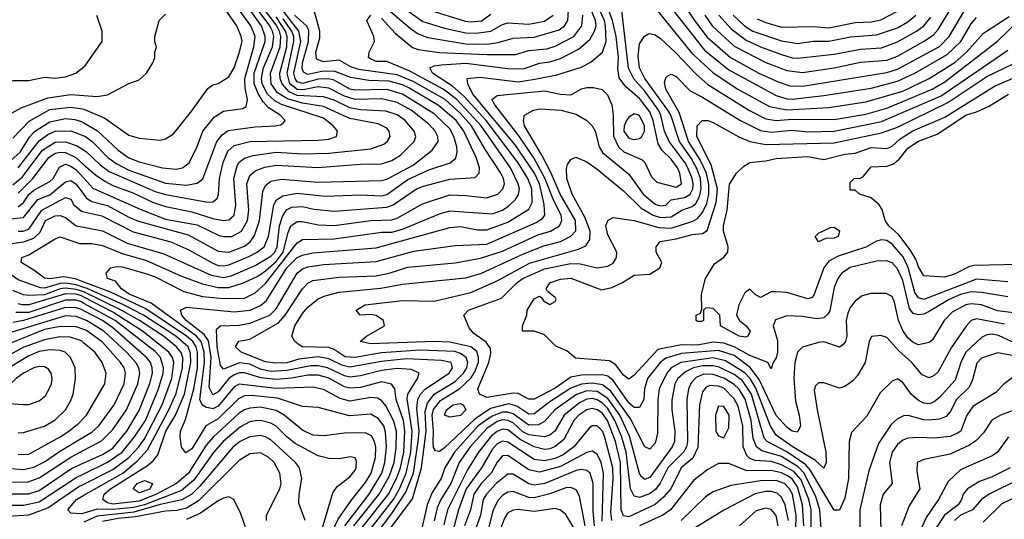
# Model space of a CAD drawing. Header units: inches. Extents: x 1793389 to 1900389, y 320802 to 470796.
# Tile 459 of 656: x 1849756 to 1853496, y 450734 to 452633. Entities that reach past the tile are written whole.
import ezdxf

# ---------------------------------------------------------------- set-up
doc = ezdxf.new("R2010")
doc.units = ezdxf.units.IN
doc.header["$MEASUREMENT"] = 0
doc.layers.add('B8445', color=7, linetype='Continuous')
doc.layers.add('B8455', color=7, linetype='Continuous')

msp = doc.modelspace()

# ---------------------------------------------------------------- linework, layer by layer
at = {"layer": 'B8445', "color": 2}
for points, elevation in [([(1849302, 452650), (1849302, 452610), (1849314, 452590), (1849352, 452570), (1849352, 452510), (1849361, 452470), (1849358.8, 452450), (1849364.7, 452390), (1849372, 452370), (1849390, 452352), (1849410, 452344.7), (1849470, 452366), (1849530, 452362.8), (1849570, 452374), (1849630, 452380.7), (1849670, 452393.4), (1849730, 452402), (1849790, 452402), (1849850, 452414.8), (1849890, 452410.7), (1849930, 452416.3), (1849968.7, 452430), (1850000, 452454.3)], 414), ([(1849690, 452258.8), (1849761.1, 452298.9), (1849863.1, 452336.9), (1849950, 452348.9), (1850000, 452345.2)], 410), ([(1849730, 452183), (1849792.4, 452247.6), (1849870, 452292.6), (1849950, 452301.3), (1849995, 452295), (1850000, 452292.8)], 406), ([(1849710, 452087.2), (1849757.3, 452130), (1849792.9, 452187.1), (1849812, 452208), (1849870, 452245.8), (1849930, 452257.3), (1849965.4, 452254.6), (1849990, 452246.7), (1850000, 452240.9)], 402), ([(1849750, 452070.3), (1849830, 452172.8), (1849862.5, 452197.5), (1849890, 452210.2), (1849950, 452211.3), (1850000, 452192.1)], 398), ([(1849730, 452005.2), (1849764.9, 452035.1), (1849842, 452138), (1849890, 452168), (1849930, 452169.2), (1849973.6, 452153.6), (1850000, 452137.7)], 394), ([(1849750, 451974.3), (1849805.7, 452030), (1849866.6, 452110), (1849890, 452125.5), (1849909, 452130), (1849930, 452128.3), (1849968.7, 452110), (1850000, 452082.1)], 390), ([(1849750, 451922.4), (1849770, 451938.9), (1849791.1, 451968.9), (1849810, 451986), (1849870, 452018.7), (1849882.4, 452030), (1849906.5, 452073.5), (1849930, 452084.2), (1849950, 452077.3), (1849970, 452063.2), (1850000, 452030.5)], 386), ([(1849670, 451871), (1849770, 451882), (1849824.7, 451950), (1849870, 451968), (1849930, 452016.9), (1849950, 452022.3), (1849970, 452008.9), (1850000, 451968.4)], 382), ([(1849750, 451830.2), (1849769.2, 451829.2), (1849790, 451836.9), (1849840.5, 451910), (1849930, 451958), (1849950, 451950.7), (1849961.6, 451930), (1849990, 451906), (1850000, 451903.7)], 378), ([(1850000, 451616.1), (1849970, 451625.9), (1849930, 451632.1), (1849909.6, 451630.4), (1849850, 451613.2), (1849834.3, 451614.3), (1849750, 451644.4), (1849690, 451688), (1849671.5, 451710), (1849664.4, 451730), (1849669.8, 451750.2), (1849690, 451774.9), (1849700.4, 451779.6), (1849770.7, 451789.3), (1849810, 451803.2), (1849833.8, 451826.2), (1849854, 451870), (1849890, 451887.6), (1849910, 451888.8), (1849930, 451882), (1849970.3, 451850.3), (1850000, 451844.7)], 374), ([(1850000, 451635.9), (1849968, 451648), (1849924.1, 451655.9), (1849870, 451648.2), (1849850, 451651.1), (1849810, 451681.6), (1849761.2, 451710), (1849764, 451730), (1849790, 451739.1), (1849890, 451800.5), (1849910, 451808.2), (1849983, 451783), (1850000, 451782.8)], 370), ([(1850000, 451598.5), (1849999, 451599), (1849970, 451608.1), (1849930, 451612.8), (1849910, 451609.9), (1849850, 451587.3), (1849790, 451585), (1849770, 451587.8), (1849730, 451604.2)], 378), ([(1850000, 451555.1), (1849990, 451560.5), (1849970, 451567.1), (1849930, 451567.2), (1849790, 451520.8), (1849740.8, 451520.8)], 386), ([(1850000, 451578.8), (1849990, 451583.9), (1849969.2, 451590), (1849930, 451592), (1849790, 451549.1), (1849765.2, 451550), (1849750, 451553.8)], 382), ([(1850000, 451526.9), (1849990, 451532.1), (1849970, 451538.7), (1849930, 451539.9), (1849770, 451489.9), (1849730, 451483.1)], 390), ([(1850000, 451493.6), (1849970, 451504.8), (1849930, 451507.7), (1849710, 451440.3)], 394), ([(1850000, 451455.4), (1849970, 451465.8), (1849910, 451467.1), (1849850, 451456.2), (1849690, 451390.9)], 398), ([(1850000, 451404.5), (1849990, 451412.8), (1849947.3, 451427.3), (1849908.5, 451428.5), (1849850, 451417.2), (1849771.5, 451388.5), (1849670, 451333.7)], 402), ([(1849750, 451063), (1849770, 451064.9), (1849850, 451088.2), (1849890, 451113), (1849929.4, 451150), (1849950, 451186), (1849958.4, 451210), (1849967.3, 451270), (1849967, 451310), (1849949.3, 451350), (1849929, 451370), (1849910, 451376.3), (1849870, 451378.5), (1849830, 451371.7), (1849790, 451355.3), (1849690, 451294.7)], 406), ([(1849750, 450981.3), (1849790, 450982), (1849910, 451047.4), (1849942, 451070), (1849980.6, 451099.4), (1850000, 451119.9)], 402), ([(1849690, 450930.3), (1849770, 450924), (1849810, 450932.7), (1849850, 450952.9), (1849907.5, 450992.5), (1850000, 451047.8)], 398), ([(1849690, 450876.9), (1849784.4, 450875.6), (1849830, 450892.7), (1849950, 450970.2), (1850000, 450997)], 394), ([(1849710, 450831.3), (1849790, 450831.3), (1849830, 450844.4), (1849952.8, 450927.2), (1850000, 450949)], 390), ([(1849690, 450788.2), (1849770, 450788.2), (1849830, 450801.2), (1849970, 450893.4), (1850000, 450907.8)], 386), ([(1849694.5, 450745.5), (1849790, 450751.1), (1849862.1, 450777.9), (1849981, 450859), (1850000, 450868.6)], 382), ([(1850000, 450758.4), (1849990, 450755.4), (1849950, 450757.2), (1849939.3, 450770), (1849971.8, 450810), (1850000, 450826.1)], 378)]:
    msp.add_lwpolyline(points, dxfattribs=dict(at, elevation=elevation))
at = {"layer": 'B8445', "color": 2, "elevation": 410}
msp.add_lwpolyline([(1849830, 451315.6), (1849810, 451309.6), (1849770, 451289.6), (1849743, 451270), (1849701, 451230), (1849686, 451210), (1849682, 451190), (1849714.8, 451174.8), (1849770, 451170.6), (1849790.7, 451170.7), (1849830, 451184.9), (1849854.7, 451205.3), (1849877, 451250), (1849879.5, 451270), (1849875.1, 451290), (1849865.1, 451305.1), (1849850, 451314)], close=True, dxfattribs=at)
at = {"layer": 'B8455', "color": 2}
for points, elevation in [([(1850000, 451782.8), (1850030, 451782.6), (1850070, 451775.3), (1850145.2, 451745.2), (1850237.8, 451717.8), (1850370, 451659), (1850450, 451629), (1850510, 451615.2), (1850550, 451615.9), (1850606.3, 451633.7), (1850660.8, 451659.2), (1850690, 451678.5), (1850730, 451714.3), (1850757, 451750), (1850775.3, 451824.7), (1850785.7, 451850), (1850810, 451867), (1850830, 451867), (1850890, 451853.4), (1850950, 451851.6), (1851090, 451870.2), (1851170, 451872.9), (1851190, 451878.9), (1851286.5, 451933.5), (1851390, 451967.2), (1851450, 451965.7), (1851530, 451955.8), (1851572.3, 451970), (1851591.6, 451990), (1851596.9, 452010), (1851594, 452030), (1851584, 452050), (1851522.7, 452142.7), (1851471.7, 452230), (1851430, 452276.8), (1851372.1, 452330), (1851250, 452399), (1851190, 452423.7), (1851043.5, 452443.5), (1851013.7, 452453.7), (1850970, 452479.7), (1850910, 452473), (1850883.9, 452483.9), (1850881, 452510), (1850895.8, 452564.2), (1850896.4, 452590), (1850857.4, 452730)], 370), ([(1851047.9, 450692.1), (1851156.5, 450830), (1851187.6, 450890), (1851202, 450930), (1851215.4, 450990), (1851219.1, 451070), (1851213.7, 451110), (1851185.3, 451190), (1851180.5, 451230), (1851168.2, 451248.2), (1851130, 451256.4), (1851050, 451235.6), (1851010, 451233.3), (1850990, 451238), (1850930, 451270.8), (1850890, 451282.4), (1850850, 451282.2), (1850790, 451270.7), (1850730, 451265.5), (1850671.8, 451271.8), (1850610, 451290.9), (1850590.8, 451290.8), (1850570, 451283.8), (1850550.1, 451269.9), (1850510, 451218.9), (1850490, 451208.2), (1850475.3, 451235.3), (1850483.4, 451350), (1850473, 451413), (1850457.1, 451437.1), (1850387.7, 451490), (1850371.5, 451510), (1850367, 451530), (1850390, 451540.3), (1850570, 451522.8), (1850630.8, 451529.2), (1850670, 451547), (1850693.4, 451566.6), (1850770, 451690.2), (1850810, 451730.2), (1850830, 451739), (1850870, 451747.8), (1851110, 451766), (1851390, 451843.1), (1851430, 451847), (1851494.7, 451834.7), (1851530, 451834.9), (1851610, 451864.4), (1851690, 451913), (1851702, 451938), (1851700.8, 451990), (1851686.4, 452030), (1851650, 452089.7), (1851528.1, 452250), (1851443.1, 452343.1), (1851400.2, 452380.2), (1851324.2, 452430), (1851313.2, 452450), (1851330, 452457.6), (1851358, 452462), (1851450, 452467.9), (1851610, 452447.8), (1851670, 452446.5), (1851730, 452468.7), (1851770, 452472.9), (1851810, 452485.7), (1851878.7, 452521.3), (1851922, 452558), (1851939.8, 452590), (1851945.1, 452610), (1851942.8, 452630), (1851899.3, 452739.3)], 362), ([(1852130, 452727.3), (1852308, 452508), (1852390, 452431.7), (1852483.8, 452370), (1852603.7, 452303.7), (1852670, 452291.1), (1852830, 452300.3), (1852970, 452320.8), (1853110, 452361.3), (1853210, 452410.3), (1853310, 452472.6), (1853352.6, 452510), (1853417.2, 452582.8), (1853514.5, 452645.5)], 350), ([(1852250, 452735.5), (1852319.6, 452630), (1852367.4, 452567.4), (1852456.4, 452490), (1852563, 452430), (1852637, 452397), (1852681.6, 452381.6), (1852730, 452380.8), (1853050, 452432.6), (1853090, 452445.5), (1853250, 452531.7), (1853286.9, 452570), (1853354.8, 452685.2)], 358), ([(1852359, 452650), (1852386, 452610), (1852470, 452532.9), (1852590, 452470.3), (1852670, 452440.3), (1852730, 452432.9), (1852850.3, 452450.3), (1852950, 452471.5), (1853050, 452479.6), (1853090, 452495.3), (1853189.5, 452550), (1853225.8, 452574.2), (1853244.2, 452595.8), (1853319.4, 452720.6)], 362), ([(1850000, 451903.7), (1850068.1, 451888.1), (1850186.5, 451826.5), (1850330, 451788.9), (1850398.2, 451758.2), (1850490, 451707.6), (1850510, 451699), (1850530, 451697.3), (1850550, 451701.3), (1850626.7, 451733.3), (1850658.4, 451750), (1850684.2, 451770), (1850700.4, 451810), (1850721.1, 451930), (1850731, 451949), (1850755.8, 451964.2), (1850810, 451974.7), (1850917.1, 451962.9), (1851050, 451967.6), (1851130, 451964), (1851150.6, 451969.4), (1851230, 452025.5), (1851310, 452063.1), (1851391, 452089), (1851412.6, 452107.4), (1851418, 452130), (1851416.4, 452150), (1851405.4, 452190), (1851390, 452218), (1851330, 452275.3), (1851210, 452350.7), (1851150, 452368), (1851030, 452365.3), (1851010, 452369), (1850950, 452403.1), (1850928.4, 452408.4), (1850890, 452407.1), (1850830, 452390.6), (1850810, 452397.6), (1850801.7, 452410), (1850797.6, 452430), (1850823.4, 452550), (1850816.5, 452590), (1850726.4, 452706.4)], 378), ([(1850000, 452082.1), (1850043.5, 452043.5), (1850079.2, 452019.2), (1850110, 452003.6), (1850190, 451974.7), (1850260, 451940), (1850310, 451922.8), (1850410, 451903.6), (1850490, 451878.3), (1850530, 451870.4), (1850550, 451872.7), (1850570, 451891), (1850576.8, 451930), (1850569.8, 452030.2), (1850581.8, 452078.2), (1850590, 452092.4), (1850610, 452107), (1850642.4, 452117.6), (1850730, 452130.2), (1850830, 452123.2), (1850930, 452125.5), (1851090, 452142.6), (1851139.4, 452160.6), (1851152.3, 452170), (1851163.7, 452190), (1851159.5, 452210), (1851150, 452220.9), (1851117.6, 452237.6), (1851010, 452258), (1850910, 452304.1), (1850830, 452316.5), (1850772.9, 452332.9), (1850735.6, 452355.6), (1850710.8, 452390), (1850709, 452430), (1850745, 452530), (1850747.3, 452570), (1850742.4, 452590), (1850730, 452614), (1850671.6, 452690)], 390), ([(1850000, 452240.9), (1850051.1, 452211.1), (1850130, 452137), (1850170, 452108.9), (1850210, 452093.1), (1850298, 452070), (1850350, 452064.9), (1850374, 452070), (1850399.5, 452090), (1850430, 452151), (1850451.6, 452210), (1850496.2, 452263.8), (1850530, 452286), (1850603.7, 452296.3), (1850615.9, 452304.1), (1850620.7, 452330), (1850612.7, 452372.7), (1850611.5, 452410), (1850645.3, 452530), (1850649.8, 452570), (1850634, 452610), (1850575.3, 452690)], 402), ([(1851076.7, 450683.3), (1851176, 450810), (1851198.7, 450850), (1851223.9, 450910), (1851241.4, 450990), (1851247.1, 451070), (1851227.1, 451192.9), (1851229.8, 451210.2), (1851267.3, 451270), (1851273.2, 451290), (1851243.8, 451303.8), (1851190, 451307.4), (1851130, 451300.7), (1851050, 451279.3), (1851010, 451275.3), (1850990, 451279.3), (1850924.5, 451310), (1850890, 451318.2), (1850862.4, 451317.6), (1850770, 451299.9), (1850710, 451296.8), (1850670, 451304.6), (1850630, 451324.2), (1850590.2, 451329.8), (1850530, 451305.1), (1850518.9, 451318.9), (1850505.4, 451390), (1850503.3, 451456.7), (1850518, 451470), (1850590, 451472.9), (1850630, 451479.6), (1850705.6, 451510), (1850730, 451534.4), (1850809.7, 451670), (1850830, 451686), (1850850, 451694), (1850910, 451702.8), (1851110, 451714), (1851253.5, 451753.5), (1851410, 451775.3), (1851530, 451780.8), (1851717.3, 451862.7), (1851741.8, 451878.2), (1851751.2, 451890), (1851748.5, 451931.5), (1851730.6, 452010), (1851711.4, 452050), (1851638.1, 452158.1), (1851477.6, 452350), (1851458, 452390), (1851455.3, 452410), (1851505.4, 452414.6), (1851650, 452397.6), (1851712.6, 452407.4), (1851796, 452424), (1851890, 452453), (1851926.5, 452473.5), (1851969.7, 452510.3), (1851983.1, 452550), (1851981, 452610), (1851976.8, 452630), (1851949.1, 452690)], 358), ([(1851050, 450599.6), (1851170, 450756.9), (1851222.5, 450837.5), (1851251.2, 450910), (1851269.9, 451030), (1851273.2, 451070), (1851264.7, 451155.3), (1851267.7, 451190), (1851278.5, 451210), (1851297.4, 451230), (1851387.6, 451290), (1851400.5, 451310), (1851394.5, 451330), (1851358.6, 451338.6), (1851224.6, 451344.6), (1851130, 451334.6), (1851010, 451312.5), (1850980, 451320), (1850930, 451344.8), (1850890, 451351.5), (1850816.6, 451343.4), (1850770, 451329.8), (1850728.3, 451328.3), (1850690, 451333.5), (1850597.2, 451370), (1850576, 451390), (1850588.3, 451411.7), (1850630, 451419.3), (1850738.5, 451481.5), (1850764.8, 451510), (1850830, 451610.4), (1850850, 451632.2), (1850870, 451642), (1850970, 451655.3), (1851110, 451659.6), (1851159, 451670), (1851230, 451693.1), (1851410, 451708.9), (1851506.9, 451726.9), (1851590, 451754), (1851724.7, 451815.3), (1851772.7, 451830), (1851807, 451850), (1851815.8, 451870), (1851812.4, 451890), (1851784.4, 451944.4), (1851750.9, 452030.9), (1851708.3, 452108.3), (1851652.1, 452192.1), (1851560.7, 452310), (1851549.6, 452330.4), (1851570, 452344.9), (1851750, 452362.6), (1851810, 452350.3), (1851850, 452348.4), (1851889.7, 452370.3), (1851910, 452375.5), (1851935.9, 452375.9), (1851967.9, 452367.9), (1851988.1, 452348.1), (1852004.9, 452310), (1852010.3, 452270.3), (1852011.2, 452191.2), (1852030.2, 452150.2), (1852051.3, 452131.3), (1852120.3, 452100.3), (1852130.3, 452090.3), (1852156, 452036), (1852176.2, 452016.2), (1852250, 451997), (1852269.5, 452010), (1852263.5, 452050), (1852254.5, 452070), (1852230, 452103), (1852196.5, 452136.5), (1852181.1, 452161.1), (1852162.6, 452250), (1852150, 452283), (1852110, 452334), (1852058.8, 452378.8), (1852032.5, 452412.5), (1852028, 452448), (1852030.7, 452490), (1852021.8, 452570), (1852008.2, 452630), (1851986.6, 452690)], 354), ([(1851121.6, 452701.6), (1851240.4, 452600.4), (1851270, 452580.3), (1851306.3, 452566.3), (1851450, 452541.6), (1851530, 452540.7), (1851573.8, 452546.2), (1851630, 452563.7), (1851710, 452566.5), (1851805.6, 452594.4), (1851825.6, 452610), (1851838.3, 452630), (1851840.9, 452670)], 370), ([(1851172, 452710), (1851286.8, 452626.8), (1851370, 452600.8), (1851450, 452583.9), (1851490, 452582.2), (1851545.2, 452590), (1851590, 452614.9), (1851610, 452621.1), (1851690, 452616.5), (1851750, 452627.6), (1851782.9, 452650)], 374), ([(1852216.4, 452696.4), (1852357.7, 452517.7), (1852450, 452442.8), (1852630, 452344.9), (1852670, 452332.8), (1852690, 452331.4), (1852810, 452345.3), (1852990, 452372.6), (1853090, 452399.6), (1853156.2, 452430), (1853279.3, 452500.7), (1853331.1, 452550), (1853370, 452618), (1853390, 452641.3)], 354), ([(1850000, 452192.1), (1850005.5, 452190), (1850030.9, 452170.9), (1850090.3, 452110), (1850125.2, 452085.2), (1850170, 452061.6), (1850310, 452011.5), (1850390, 452004), (1850430, 452012.2), (1850451, 452029), (1850505.1, 452170), (1850524.5, 452195.5), (1850547.4, 452212.6), (1850650, 452226), (1850726, 452230), (1850746, 452234), (1850758, 452242), (1850764, 452250), (1850745.2, 452270), (1850699.6, 452299.6), (1850680.6, 452320.6), (1850662.5, 452350), (1850646.5, 452390), (1850646.1, 452430), (1850688, 452550), (1850688.9, 452570), (1850674.2, 452610), (1850631.5, 452670)], 398), ([(1850000, 452292.8), (1850079.1, 452259.1), (1850170, 452194), (1850210, 452182.8), (1850290, 452176), (1850310, 452181), (1850340.2, 452199.8), (1850410, 452286.8), (1850470, 452371.3), (1850490, 452386), (1850510, 452391), (1850550, 452416), (1850570, 452451), (1850590, 452506), (1850600.5, 452550), (1850597.4, 452570), (1850581.3, 452610), (1850538.9, 452670)], 406), ([(1850000, 452137.7), (1850010, 452131.7), (1850061.3, 452081.3), (1850096.3, 452056.3), (1850270, 451980.2), (1850310, 451969.1), (1850470, 451940.3), (1850490, 451941.6), (1850505.6, 451954.4), (1850511.6, 451970), (1850515.4, 452030), (1850528.8, 452091.2), (1850546.7, 452133.3), (1850570, 452155.3), (1850630, 452170.3), (1850890, 452175.3), (1850930, 452179.5), (1850959, 452190), (1850962.7, 452210), (1850947, 452230), (1850910, 452258.9), (1850750, 452310.6), (1850724.5, 452324.5), (1850697.1, 452350), (1850677.3, 452390), (1850674.5, 452410), (1850682.6, 452450), (1850716, 452530), (1850720.6, 452570), (1850715.6, 452590), (1850706.1, 452610), (1850661.9, 452670)], 394), ([(1850000, 452345.2), (1850050, 452341.6), (1850090, 452347.3), (1850170, 452391), (1850210, 452404.7), (1850238, 452430), (1850262, 452470), (1850268.7, 452490), (1850268.7, 452510), (1850275.3, 452530), (1850269.1, 452549.1), (1850269, 452570), (1850286, 452630), (1850310, 452654)], 410), ([(1850000, 451844.7), (1850070, 451831.5), (1850164.4, 451784.4), (1850303.4, 451743.4), (1850482.6, 451662.6), (1850530, 451653.4), (1850559.6, 451660.4), (1850650, 451699.1), (1850710, 451734.3), (1850724.8, 451750), (1850734, 451770), (1850742.9, 451850), (1850754.2, 451885.8), (1850769.8, 451910.2), (1850790, 451920.3), (1850830, 451923.1), (1850873.7, 451913.7), (1850950, 451906), (1851150, 451920.8), (1851174.5, 451930), (1851263.7, 451990), (1851290, 452001.1), (1851390, 452027.4), (1851486.3, 452033.7), (1851501.2, 452050), (1851502, 452070), (1851489.6, 452110), (1851442.4, 452210), (1851414, 452250), (1851347.2, 452307.2), (1851234.2, 452374.2), (1851210, 452385.7), (1851159.7, 452399.7), (1851082.6, 452402.6), (1851013.2, 452413.2), (1850950, 452437.7), (1850903.1, 452436.9), (1850850, 452425), (1850833.5, 452433.5), (1850828.3, 452448.3), (1850829.8, 452469.8), (1850852.4, 452550), (1850853.8, 452593.8), (1850845.4, 452610), (1850799.2, 452650)], 374), ([(1850000, 452454.3), (1850003.2, 452456.8), (1850068.7, 452550), (1850068.7, 452590), (1850049.1, 452649.1)], 414), ([(1851025.7, 450710), (1851121.2, 450830), (1851160.6, 450899.4), (1851177.8, 450950), (1851185.8, 451005.8), (1851187, 451070), (1851176.1, 451110), (1851146.1, 451166.1), (1851130, 451185.6), (1851114.6, 451194.6), (1851090, 451196.9), (1851010, 451183.5), (1850973.7, 451193.7), (1850910, 451228.2), (1850870, 451236.9), (1850730, 451232.2), (1850590, 451248.5), (1850570, 451238.3), (1850510, 451165.1), (1850490, 451154.5), (1850461.3, 451161.3), (1850449, 451169), (1850439.8, 451190), (1850457.4, 451330), (1850456.3, 451370), (1850445.2, 451410), (1850427.2, 451430), (1850255.4, 451555.4), (1850171.5, 451590), (1850143, 451610), (1850120.2, 451640.2), (1850089, 451650), (1850084, 451670), (1850102, 451690), (1850124.2, 451695.8), (1850145.6, 451694.4), (1850230, 451670.3), (1850270, 451655.6), (1850379.9, 451599.9), (1850450, 451580.8), (1850530, 451573.4), (1850610, 451574.9), (1850650, 451595.3), (1850690, 451630.3), (1850810, 451784.9), (1850830, 451797.6), (1850950, 451800.8), (1851130, 451825.3), (1851170, 451826), (1851210, 451836.9), (1851350, 451895.3), (1851390, 451907.2), (1851550, 451896), (1851590, 451908.9), (1851614.5, 451925.5), (1851639.6, 451950), (1851650.9, 451969.1), (1851654.8, 451990), (1851649.8, 452010), (1851620.4, 452070), (1851508.9, 452230), (1851416.8, 452330), (1851364, 452370), (1851238.3, 452438.3), (1851150, 452474.5), (1851110, 452474.7), (1851085.6, 452485.6), (1851080.9, 452490), (1851083.7, 452510), (1851103.7, 452550), (1851100.7, 452570), (1851075.1, 452630), (1851089.7, 452650.3)], 366), ([(1851150, 450682.4), (1851248.2, 450811.8), (1851282.2, 450930), (1851299.6, 451070), (1851296.2, 451143.8), (1851304.4, 451175.6), (1851330.5, 451209.5), (1851410, 451258.6), (1851442, 451290), (1851453.8, 451310), (1851457.6, 451330), (1851452.4, 451350), (1851430, 451365.1), (1851408.3, 451371.7), (1851277.3, 451377.3), (1851130, 451366.6), (1851030, 451349.8), (1850991.8, 451351.8), (1850950, 451379.7), (1850930, 451387.4), (1850830, 451389.7), (1850817.2, 451397.2), (1850801.2, 451410), (1850789.3, 451430), (1850800.7, 451470), (1850830, 451517.3), (1850850, 451540.5), (1850890, 451573), (1850916.1, 451583.9), (1850970, 451598), (1851127.6, 451612.4), (1851210, 451628.8), (1851450, 451652), (1851510.5, 451670.5), (1851670, 451743.2), (1851746.3, 451773.7), (1851810, 451790.3), (1851850, 451810.4), (1851868.5, 451831.5), (1851867.6, 451870), (1851808.9, 451970), (1851774.8, 452050), (1851738.9, 452118.9), (1851674, 452230), (1851669.5, 452250.5), (1851674, 452270), (1851708, 452290), (1851730, 452294.9), (1851812, 452290), (1851870, 452274), (1851910.8, 452250), (1851930.7, 452230), (1851942, 452210), (1851957, 452150), (1851969.2, 452129.2), (1852070, 452046.4), (1852124.6, 451970), (1852170, 451931.7), (1852190, 451925.5), (1852210, 451928.9), (1852230.9, 451949.1), (1852283, 451957), (1852302.6, 451970), (1852312.4, 451990), (1852314, 452010), (1852310.6, 452030), (1852294, 452070), (1852283.5, 452090), (1852222.4, 452170), (1852205.8, 452210), (1852191.7, 452270), (1852182.5, 452290), (1852130, 452361.5), (1852088.6, 452408.6), (1852069.1, 452449.1), (1852042, 452678)], 350), ([(1851130, 452639.5), (1851182.4, 452582.4), (1851247.9, 452527.9), (1851270, 452519.5), (1851349.1, 452509.1), (1851530, 452500.7), (1851638.8, 452501.2), (1851690, 452516.5), (1851757.8, 452522.2), (1851790, 452532.9), (1851860.7, 452570), (1851891.1, 452610), (1851894.5, 452650)], 366), ([(1851310, 452670.3), (1851448.3, 452628.3), (1851470, 452624.7), (1851510, 452629), (1851545.9, 452654.1)], 378), ([(1852411.6, 452650), (1852458.9, 452598.9), (1852515.6, 452555.6), (1852569.6, 452530.4), (1852650, 452500.9), (1852690, 452488.9), (1852710, 452487.6), (1852850, 452502.8), (1852950, 452521.5), (1853030, 452526), (1853090, 452548.9), (1853162.9, 452590), (1853190, 452610.3), (1853217.2, 452642.8)], 366), ([(1852466, 452650), (1852508.7, 452610), (1852540.5, 452590), (1852650, 452552.8), (1852710, 452543.1), (1852770, 452551.6), (1852830, 452551.6), (1852912.1, 452567.9), (1853010, 452576.5), (1853090, 452602.3), (1853130, 452625.7), (1853160.5, 452650)], 370), ([(1852557, 452637), (1852590, 452622.3), (1852650, 452604.9), (1852770, 452607.4), (1852830, 452602.8), (1852930, 452622.3), (1852990, 452624.9), (1853027.3, 452632.8), (1853090, 452665.3)], 374), ([(1850000, 452030.5), (1850033.7, 451993.7), (1850213.6, 451913.6), (1850310, 451874.7), (1850430, 451853.6), (1850513.7, 451813.7), (1850530, 451808.9), (1850562, 451810), (1850598.7, 451830), (1850621, 451870), (1850626, 451910), (1850618.9, 452010), (1850630, 452040.7), (1850650, 452058.4), (1850687.5, 452072.5), (1850730, 452080.3), (1850888.2, 452071.8), (1851050, 452084.6), (1851130, 452086), (1851170, 452098.7), (1851201.8, 452118.2), (1851254.5, 452170), (1851260.7, 452190), (1851254, 452210), (1851219.6, 452250), (1851190, 452272.4), (1851146.3, 452286.3), (1851050, 452290.8), (1851010, 452298), (1850950, 452327.8), (1850910, 452340.7), (1850810, 452345.8), (1850779, 452359), (1850752.8, 452390), (1850745, 452410), (1850743.7, 452430), (1850770.5, 452530), (1850772.4, 452570), (1850765.9, 452590), (1850730, 452644.3)], 386), ([(1850000, 451968.4), (1850010, 451954.9), (1850030, 451942), (1850090, 451926.9), (1850170, 451882.8), (1850207.5, 451867.5), (1850396, 451816), (1850510, 451753.4), (1850550, 451750.3), (1850610, 451773.1), (1850630.7, 451789.3), (1850647.2, 451812.8), (1850666.6, 451870), (1850679.2, 451980.8), (1850690, 452003), (1850710, 452019.5), (1850750, 452027.6), (1850890, 452016.5), (1851130, 452022), (1851150, 452027.2), (1851250, 452081.1), (1851322.3, 452137.8), (1851345.1, 452170), (1851344.2, 452190), (1851334.7, 452210), (1851310, 452236.9), (1851243, 452290), (1851190, 452319.3), (1851130, 452332.7), (1851030, 452329.8), (1850990, 452342.9), (1850930, 452373.5), (1850890, 452377.8), (1850832.7, 452367.3), (1850810, 452368.7), (1850782, 452390), (1850771.8, 452430), (1850797.6, 452550), (1850797.2, 452570), (1850789.3, 452590), (1850756.9, 452636.9)], 382), ([(1853496.5, 451476.5), (1853390, 451496.3), (1853370, 451489.5), (1853351.5, 451468.5), (1853294.4, 451385.6), (1853245.1, 451294.9), (1853230, 451280.9), (1853210, 451272.3), (1853183.8, 451283.8), (1853145.1, 451330), (1853094.8, 451374.8), (1853050, 451425.2), (1853026.4, 451433.6), (1852991, 451429), (1852982.8, 451410), (1852967.7, 451330), (1852939, 451281), (1852919.9, 451260.1), (1852890, 451239.3), (1852870, 451233.2), (1852810, 451253.2), (1852790, 451253.2), (1852778.8, 451241.2), (1852774.4, 451225.6), (1852784.9, 451150), (1852818.4, 450990), (1852819.1, 450950), (1852810, 450929.3), (1852778.4, 450958.4), (1852690, 451010.8), (1852630, 451054.7), (1852607.9, 451087.9), (1852552.7, 451232.7), (1852530.6, 451270), (1852510.9, 451290.9), (1852437.1, 451337.1), (1852390, 451347.6), (1852267.7, 451330), (1852230.4, 451310), (1852214.3, 451290), (1852184.6, 451230), (1852179.6, 451190), (1852178.3, 451061.7), (1852170, 451024), (1852150, 451000.9), (1852130, 451009.4), (1852076.2, 451116.2), (1852001.7, 451221.7), (1851970, 451245.5), (1851930, 451252.1), (1851890, 451247.6), (1851850, 451232.7), (1851770, 451181.4), (1851710, 451136), (1851690, 451134.7), (1851644.2, 451164.2), (1851612.9, 451172.9), (1851544.6, 451155.4), (1851484.5, 451115.5), (1851370, 451006), (1851350, 450992), (1851335.1, 450995.1), (1851327.5, 451007.5), (1851326, 451026), (1851327.6, 451070), (1851322.7, 451130), (1851328.2, 451151.8), (1851354.1, 451185.9), (1851428.1, 451231.9), (1851469.3, 451270.7), (1851485.2, 451294.8), (1851498.4, 451330), (1851499.3, 451350), (1851492.1, 451372.1), (1851469.8, 451389.8), (1851390, 451407.4), (1851330, 451409.8), (1851090, 451402), (1851049.2, 451410), (1851073.2, 451430), (1851141.2, 451470), (1851138, 451490), (1851110, 451509.5), (1851090, 451512.7), (1851048.7, 451510), (1851034, 451530), (1851068.7, 451550), (1851210, 451566.7), (1851330, 451563.7), (1851470, 451596.5), (1851570, 451641.1), (1851692.3, 451707.7), (1851878.7, 451761.3), (1851906.7, 451773.3), (1851922, 451798), (1851922.3, 451830), (1851902.4, 451882.4), (1851854.7, 451970), (1851834, 452030), (1851832.7, 452067.3), (1851837.2, 452082.8), (1851850, 452102), (1851868.7, 452111.3), (1851910, 452093.4), (1851950, 452065.5), (1852050, 451983.1), (1852116.7, 451916.7), (1852162, 451890), (1852190, 451882.2), (1852230, 451884.4), (1852270.9, 451909.1), (1852310, 451924), (1852324.6, 451935.4), (1852338.8, 451961.2), (1852344.7, 451990), (1852341.7, 452030), (1852328.1, 452068.1), (1852306.8, 452106.8), (1852262.2, 452170), (1852229.8, 452270), (1852218.5, 452290), (1852131.1, 452410), (1852109.8, 452450), (1852105.7, 452494.3), (1852110, 452542), (1852129.5, 452570.5), (1852142, 452578), (1852150, 452580.7), (1852170, 452576.3), (1852190, 452562), (1852250, 452506.4), (1852325.8, 452425.8), (1852370, 452387.2), (1852528.4, 452288.4), (1852590, 452256.9), (1852630, 452250.2), (1852690, 452255.6), (1852850, 452253.8), (1852970, 452274.7), (1853050, 452296.9), (1853222, 452370), (1853270, 452397.3), (1853470, 452552.2), (1853550, 452628.9)], 346), ([(1853570, 451513.6), (1853470, 451527.2), (1853410, 451549.7), (1853370, 451553.7), (1853350, 451549.7), (1853298.5, 451521.4), (1853268, 451490), (1853222.8, 451417.2), (1853210, 451406.6), (1853170, 451398), (1853150, 451407), (1853130, 451423.7), (1853110, 451452.7), (1853094, 451490), (1853079.3, 451559.3), (1853070, 451581.2), (1853047.1, 451592.9), (1852990, 451593.2), (1852955.9, 451584.1), (1852930, 451564), (1852910, 451539), (1852901.4, 451518.6), (1852895.8, 451490), (1852898, 451430), (1852893.4, 451410), (1852882.5, 451397.5), (1852870, 451389.2), (1852810, 451409.4), (1852790, 451407), (1852730, 451389.3), (1852710.4, 451369.6), (1852700.3, 451330), (1852696, 451270), (1852702.9, 451182.9), (1852717.1, 451130), (1852722, 451090), (1852710, 451066), (1852690, 451069.6), (1852670, 451084.5), (1852630, 451129.6), (1852565.3, 451265.3), (1852531.1, 451311.1), (1852470, 451356.5), (1852410, 451375.8), (1852270, 451364.2), (1852210, 451347.2), (1852188.9, 451330), (1852141.1, 451270), (1852128.9, 451230), (1852127, 451190), (1852110, 451159.5), (1852090, 451159.7), (1852070, 451177.4), (1852010, 451262.6), (1851990, 451278.5), (1851970, 451283.5), (1851890, 451282.2), (1851850, 451274.5), (1851790, 451233.3), (1851710, 451191.3), (1851690, 451191.5), (1851650, 451212.6), (1851630, 451214), (1851530, 451196.9), (1851502.7, 451210), (1851495.6, 451230), (1851538.5, 451330), (1851545.1, 451365.1), (1851543.8, 451383.8), (1851527.7, 451407.7), (1851481, 451441), (1851462.7, 451462.7), (1851442.7, 451510), (1851461.2, 451530), (1851585.6, 451574.4), (1851645.8, 451634.2), (1851667.6, 451650), (1851750, 451687.1), (1851850, 451706.9), (1851885.1, 451705.1), (1851950, 451690.4), (1851990, 451696.4), (1852010, 451708.2), (1852022.9, 451730), (1852023.6, 451750), (1851990, 451815.3), (1851982.7, 451850), (1851989.4, 451870.6), (1852010, 451881), (1852089.5, 451870.5), (1852183.2, 451843.2), (1852230, 451841.6), (1852312.7, 451867.3), (1852330, 451877.6), (1852350, 451900.4), (1852365.7, 451934.3), (1852374, 451970), (1852373.2, 452006.8), (1852365, 452050), (1852341.2, 452101.2), (1852296.2, 452170), (1852261, 452281), (1852209.7, 452370), (1852205.1, 452394.9), (1852210, 452412), (1852219, 452421), (1852230, 452426), (1852250, 452417.3), (1852302.6, 452362.6), (1852350, 452338.7), (1852491.2, 452251.2), (1852570, 452212.8), (1852610, 452205.8), (1852690, 452213.6), (1852750, 452207.1), (1852850, 452210.2), (1853030, 452246.2), (1853255.6, 452344.4), (1853510, 452517)], 342), ([(1853510, 451579.7), (1853410, 451596.8), (1853370, 451598.8), (1853330, 451588.7), (1853286, 451570), (1853210, 451524.7), (1853190, 451514.7), (1853170, 451511.5), (1853150, 451516.2), (1853135.3, 451535.3), (1853110, 451642.7), (1853090, 451686.6), (1853070, 451709.4), (1853050, 451717), (1853010, 451716.2), (1852910, 451691.3), (1852879.1, 451670), (1852863.8, 451650), (1852850, 451615.3), (1852832.7, 451527.2), (1852825.8, 451514.1), (1852810, 451500.7), (1852783.4, 451496.6), (1852730, 451505.1), (1852670, 451507.6), (1852627.3, 451492.7), (1852618, 451470), (1852634.7, 451414.7), (1852634.4, 451370), (1852630, 451348), (1852618, 451330), (1852610, 451306), (1852598, 451330), (1852530, 451357.2), (1852470, 451389.8), (1852430, 451403.7), (1852390, 451408.2), (1852330, 451396.2), (1852270, 451398), (1852179.5, 451380.5), (1852090, 451282), (1852070, 451266.6), (1852050, 451282), (1852021, 451321), (1851996.6, 451336.6), (1851867, 451347), (1851834.8, 451374.8), (1851792.9, 451392.9), (1851750, 451435.1), (1851710, 451449.3), (1851666, 451450), (1851666, 451470), (1851682, 451510), (1851684, 451530), (1851710, 451572), (1851730, 451582), (1851738, 451578), (1851745.4, 451565.4), (1851770, 451551.3), (1851790, 451562), (1851794, 451570), (1851790, 451578), (1851760.2, 451600.2), (1851755.3, 451610), (1851770, 451633.4), (1851810, 451647.3), (1851850, 451650.4), (1851966.4, 451606.4), (1852004.8, 451615.2), (1852045.6, 451634.4), (1852090, 451662.8), (1852150, 451666), (1852188, 451690), (1852195.3, 451710), (1852174, 451750), (1852173.2, 451770), (1852189, 451790), (1852250, 451800.3), (1852310, 451816.9), (1852350, 451820.3), (1852367.3, 451832.7), (1852402, 451938), (1852406.6, 451990), (1852381.9, 452081.9), (1852328.4, 452190), (1852329.6, 452230.4), (1852348.7, 452250), (1852370, 452250.5), (1852390, 452243), (1852487.8, 452187.8), (1852530, 452170.3), (1852590, 452159.6), (1852850, 452165.3), (1853030, 452204), (1853090, 452224.4), (1853281.6, 452318.4), (1853430, 452416.9), (1853530, 452465.7)], 338), ([(1853510, 451637.7), (1853390, 451647.1), (1853189.8, 451569.8), (1853170, 451576.3), (1853156.5, 451596.5), (1853131.2, 451691.2), (1853111.7, 451731.7), (1853070, 451780.5), (1853050, 451793.7), (1853030, 451796.9), (1853010, 451791.2), (1852970, 451768.3), (1852864.9, 451735.1), (1852830, 451715.6), (1852810.2, 451689.8), (1852773.1, 451586.9), (1852763.4, 451576.6), (1852750, 451572), (1852670, 451596.2), (1852630, 451599.3), (1852610, 451599), (1852570, 451578), (1852550, 451588.7), (1852530, 451608.7), (1852510, 451595.3), (1852487.7, 451550), (1852478.8, 451510), (1852490.5, 451490.5), (1852516, 451470), (1852530.8, 451450), (1852522, 451430), (1852513, 451427), (1852488.7, 451430), (1852418, 451470), (1852415.3, 451510), (1852390, 451535.3), (1852362, 451538), (1852354, 451530), (1852354, 451490), (1852346, 451486), (1852330, 451486), (1852326, 451490), (1852326, 451510), (1852342, 451518), (1852347.3, 451532.7), (1852345.2, 451590), (1852361.2, 451650), (1852394.8, 451705.2), (1852430, 451730.8), (1852446, 451750), (1852447.3, 451770), (1852429.7, 451830), (1852429.6, 451850), (1852443, 451910), (1852452.3, 452007.7), (1852479, 452050), (1852504.8, 452075.2), (1852530, 452090.6), (1852590, 452096.4), (1852630, 452106.4), (1852750, 452112.9), (1852810, 452102.6), (1852890, 452122), (1852930, 452126.4), (1852990, 452147.6), (1853050, 452144.4), (1853068.2, 452151.8), (1853100, 452180), (1853148.5, 452211.5), (1853270, 452263.2), (1853459.3, 452380.7), (1853530, 452411.5)], 334), ([(1853550, 451703.5), (1853381.2, 451698.8), (1853364.4, 451695.6), (1853310, 451668), (1853270, 451655.1), (1853190, 451659.3), (1853170, 451694), (1853161.1, 451721.1), (1853138.3, 451758.3), (1853095.1, 451815.1), (1853057.6, 451850), (1853042.9, 451870), (1853031.9, 451911.9), (1853021.2, 451930), (1852990, 451956), (1852946, 451970), (1852930, 451986), (1852910, 451986), (1852910, 452014), (1852926, 452030), (1852950, 452030.8), (1852961.5, 452038.5), (1852990, 452074.8), (1853050, 452077), (1853074.9, 452085.1), (1853097.2, 452102.8), (1853130, 452145.7), (1853170, 452171.8), (1853241.4, 452198.6), (1853349.9, 452270.1), (1853390, 452282.6), (1853435.9, 452304.1), (1853512.3, 452350)], 330), ([(1850990.7, 450710), (1851082.8, 450830), (1851131.6, 450910), (1851143.5, 450950), (1851149.8, 451010), (1851145.6, 451065.6), (1851139.1, 451090), (1851117.6, 451117.6), (1851090, 451134.7), (1851008.3, 451128.3), (1850890, 451159.5), (1850830, 451162.9), (1850735, 451195), (1850634.9, 451205.1), (1850610, 451203.5), (1850587, 451193), (1850510, 451116), (1850462.8, 451090), (1850410, 451002), (1850387.5, 450987.5), (1850370, 451008.7), (1850365.1, 451050), (1850367.3, 451070), (1850386.1, 451113.9), (1850417.7, 451230), (1850431.6, 451308.4), (1850431.7, 451370), (1850426.3, 451390), (1850413.8, 451410), (1850390, 451431.2), (1850234.5, 451534.5), (1850098.5, 451598.5), (1850000, 451635.9)], 370), ([(1850886.5, 450570), (1850965.4, 450734.6), (1851014.6, 450805.5), (1851070, 450874), (1851090.9, 450910), (1851107.3, 450970), (1851108.4, 451008.4), (1851103.5, 451030), (1851092, 451052), (1851070, 451063.6), (1850990, 451061.6), (1850912, 451052), (1850870, 451054), (1850830, 451073.6), (1850760.7, 451130), (1850730, 451148.4), (1850670, 451160.4), (1850630, 451157.2), (1850610, 451151), (1850590, 451137.7), (1850491.5, 451048.5), (1850464.2, 451015.9), (1850397.3, 450910), (1850351.7, 450870), (1850275.6, 450830), (1850210, 450803.6), (1850110, 450792.5), (1850090, 450797.2), (1850071.2, 450810), (1850076.9, 450830), (1850101.1, 450850), (1850241.6, 450938.4), (1850263.3, 450956.7), (1850280.1, 450979.9), (1850310.8, 451070), (1850347.2, 451130), (1850381.8, 451210), (1850406.3, 451330), (1850405.3, 451365.3), (1850396.2, 451390), (1850348.6, 451430), (1850226, 451510), (1850150, 451549.9), (1850012.1, 451612.1), (1850000, 451616.1)], 374), ([(1850000, 450826.1), (1850147.1, 450910), (1850203.1, 450956.9), (1850241.4, 450998.6), (1850322.5, 451150), (1850350, 451213), (1850374.3, 451310), (1850375.3, 451350), (1850369.1, 451369.1), (1850351.1, 451390), (1850301.5, 451430), (1850210.9, 451490), (1850141, 451530), (1850000, 451598.5)], 378), ([(1850000, 450868.6), (1850110, 450924.2), (1850170.9, 450970), (1850208.6, 451010), (1850230, 451040.3), (1850296.8, 451170), (1850333.3, 451270), (1850341.8, 451330), (1850336.1, 451350), (1850322.7, 451370), (1850222.3, 451450), (1850110, 451522.4), (1850000, 451578.8)], 382), ([(1850000, 450907.8), (1850090, 450951.1), (1850145.1, 450990), (1850192.3, 451047.7), (1850233.5, 451110), (1850282.8, 451230), (1850300.8, 451290), (1850302.4, 451310), (1850290.9, 451350), (1850270, 451372), (1850118.7, 451490), (1850000, 451555.1)], 386), ([(1850000, 450949), (1850070, 450981.3), (1850110, 451005.5), (1850162.3, 451070), (1850210, 451148.2), (1850250, 451250.7), (1850259.8, 451290), (1850259.2, 451310), (1850252.3, 451330), (1850237.7, 451350), (1850110, 451461.8), (1850070, 451490.6), (1850000, 451526.9)], 390), ([(1850000, 450997), (1850067.2, 451032.8), (1850110, 451076.4), (1850161.7, 451150), (1850205.1, 451250), (1850212.3, 451290), (1850208.3, 451310), (1850196.9, 451330), (1850161.7, 451370), (1850076, 451450), (1850010, 451489.8), (1850000, 451493.6)], 394), ([(1850000, 451047.8), (1850030, 451065.7), (1850056.3, 451090), (1850114.7, 451170), (1850152.6, 451250), (1850158.3, 451290), (1850152.6, 451310), (1850138.9, 451330), (1850070, 451408.3), (1850010, 451451.9), (1850000, 451455.4)], 398), ([(1853572.7, 451387.3), (1853473.4, 451433.4), (1853450, 451437.7), (1853430, 451435.1), (1853410, 451425.1), (1853350.3, 451370), (1853330.3, 451330), (1853310, 451263.7), (1853250, 451197), (1853230, 451180.7), (1853210, 451173.6), (1853190, 451175.6), (1853170, 451185.6), (1853142, 451210), (1853110, 451254), (1853090, 451269), (1853070, 451259), (1853024.7, 451215.3), (1852973.8, 451126.2), (1852915.3, 451064.7), (1852907.3, 451030), (1852904.4, 450890), (1852890, 450815.3), (1852870, 450768.7), (1852850, 450769), (1852759.8, 450919.8), (1852741.6, 450941.6), (1852670, 450991.4), (1852595.1, 451030), (1852583.4, 451043.4), (1852535.4, 451210), (1852501, 451261), (1852470, 451284.8), (1852412.4, 451312.4), (1852390, 451317.5), (1852350, 451317.6), (1852315.5, 451310), (1852284.7, 451295.3), (1852256.5, 451270), (1852244.6, 451250), (1852233, 451187), (1852233.1, 451150), (1852244.6, 451070), (1852242.6, 451030), (1852234.9, 451010), (1852150, 450894), (1852130, 450885.6), (1852117.1, 450897.1), (1852110, 450909.2), (1852072.3, 451050), (1852035, 451130), (1851990, 451193.8), (1851950, 451220.6), (1851910, 451222.4), (1851870.7, 451209.3), (1851788.9, 451150), (1851750, 451106.3), (1851726.1, 451093.9), (1851690, 451092.8), (1851630, 451135.7), (1851610, 451142.2), (1851590, 451141.7), (1851550, 451126.8), (1851497.2, 451090), (1851406.9, 450990), (1851370.2, 450930), (1851356.5, 450890), (1851323.2, 450836.8), (1851303.1, 450790), (1851280.9, 450690)], 350), ([(1850000, 451119.9), (1850009.7, 451130.3), (1850079.5, 451250), (1850084.5, 451290), (1850069.5, 451330), (1850041.6, 451370), (1850000, 451404.5)], 402), ([(1853590, 451346.2), (1853470, 451367.6), (1853410, 451347.3), (1853391.8, 451328.2), (1853375.6, 451264.4), (1853362.7, 451237.2), (1853314, 451190), (1853290, 451142.7), (1853275.1, 451124.9), (1853250, 451114.7), (1853210, 451111.1), (1853190, 451112.6), (1853130.5, 451129.5), (1853112.7, 451127.3), (1853090, 451116), (1853065.7, 451094.3), (1853018, 451022), (1852981.7, 450918.3), (1852946.7, 450770), (1852947.3, 450690)], 354), ([(1852806, 450626), (1852795.3, 450770), (1852779.5, 450819.5), (1852736.1, 450910), (1852713.6, 450933.6), (1852650, 450973.6), (1852574.9, 450994.9), (1852554.3, 451010), (1852541.5, 451041.5), (1852534, 451110), (1852511.6, 451191.6), (1852488.6, 451228.6), (1852470, 451247.4), (1852430, 451271.5), (1852390, 451284.6), (1852353.8, 451286.2), (1852325.9, 451274.1), (1852306.8, 451253.2), (1852296.9, 451230), (1852290.2, 451190), (1852292.2, 451030), (1852289.1, 451010), (1852277.7, 450990), (1852218, 450930), (1852188.6, 450871.4), (1852171.6, 450848.4), (1852148.3, 450831.7), (1852110, 450818), (1852090, 450822), (1852076.4, 450850), (1852059.9, 450990), (1852041.7, 451050), (1852016.5, 451110), (1851990, 451155.5), (1851970, 451176.2), (1851950, 451188.9), (1851930, 451193.6), (1851910, 451191.4), (1851882.4, 451177.6), (1851824, 451130), (1851788.5, 451070), (1851770, 451054.3), (1851750, 451047.4), (1851690, 451055.9), (1851667.4, 451067.4), (1851630, 451100.7), (1851610, 451110.6), (1851590, 451112.1), (1851570, 451105.7), (1851530, 451079.3), (1851466.9, 451010), (1851425.8, 450950), (1851393.2, 450870), (1851356.1, 450810), (1851342.3, 450777.7), (1851330, 450728.7)], 354), ([(1853550, 451289.4), (1853496, 451250), (1853464.1, 451215.9), (1853376.9, 451163.1), (1853354, 451130), (1853330.4, 451070), (1853318.5, 451061.5), (1853290, 451049.7), (1853230, 451043), (1853170, 451046), (1853130, 451043), (1853110, 451035.1), (1853090, 451018.4), (1853070.4, 450990), (1853059.6, 450950), (1853070.7, 450870), (1853036.3, 450830), (1853024.4, 450790), (1853027, 450690)], 358), ([(1852762, 450550), (1852762.9, 450770), (1852754, 450810), (1852724.1, 450884.1), (1852696.3, 450916.3), (1852650, 450941.8), (1852610, 450954), (1852550, 450958.2), (1852530, 450965.7), (1852517.6, 450977.6), (1852504.4, 451010), (1852502.5, 451090), (1852484.9, 451164.9), (1852470, 451192.8), (1852430, 451232.9), (1852410, 451240.9), (1852377.2, 451242.8), (1852363.4, 451236.6), (1852350, 451219.3), (1852338.3, 451170), (1852332.5, 451007.5), (1852312.7, 450967.3), (1852268.9, 450930), (1852228.9, 450850), (1852201.9, 450818.2), (1852170, 450791.1), (1852070, 450743.5), (1852050, 450747.6), (1852040.4, 450770), (1852038.7, 450950), (1852018.7, 451030), (1851988.9, 451110), (1851970, 451136.4), (1851951.2, 451150), (1851930, 451155.3), (1851910, 451150.9), (1851880.3, 451130), (1851861.1, 451110), (1851822.3, 451037.7), (1851790, 451011.1), (1851770, 451002.3), (1851750, 450999.2), (1851710, 451009.8), (1851657.6, 451037.6), (1851610, 451074.6), (1851590, 451076.5), (1851570, 451068.6), (1851548.4, 451051.6), (1851498.5, 450990), (1851457.3, 450922.7), (1851381.2, 450770), (1851367.1, 450712.9)], 358), ([(1853550, 451155.1), (1853481, 451130), (1853448.7, 451111.3), (1853417, 451063), (1853387.7, 451032.3), (1853364.2, 451015.8), (1853290, 450981.6), (1853190, 450961.2), (1853164.7, 450950), (1853164, 450916), (1853174.9, 450850), (1853134.2, 450785.8), (1853105.5, 450710)], 362), ([(1850902.3, 450690), (1850945.2, 450834.8), (1850961.2, 450858.8), (1851010, 450896), (1851030, 450921), (1851034.5, 450930), (1851035.1, 450955.1), (1851030, 450968), (1851012.5, 450972.5), (1850970, 450964), (1850930, 450965.2), (1850890, 450975.6), (1850802.6, 451022.6), (1850770, 451047.8), (1850730, 451088), (1850710, 451100.5), (1850670, 451109.7), (1850650, 451108.4), (1850630, 451104.4), (1850594.4, 451085.6), (1850528.9, 451030), (1850491.7, 450988.3), (1850416.9, 450883.1), (1850370, 450844.4), (1850230.1, 450789.9), (1850190, 450779.5), (1850110, 450771.4), (1850050, 450773.5), (1850000, 450758.4)], 378), ([(1852004.8, 450730), (1852001.4, 450761.4), (1852010.6, 450890), (1852008.9, 450930), (1851977.6, 451050), (1851970, 451069.4), (1851950, 451089.5), (1851930, 451089.5), (1851918.7, 451081.3), (1851860.3, 451010), (1851820.3, 450979.7), (1851790, 450965.3), (1851750, 450956.5), (1851710, 450962.3), (1851610, 451027.4), (1851590, 451030.9), (1851570, 451021.7), (1851550, 450999.7), (1851510.2, 450930), (1851452.1, 450850), (1851422.8, 450770), (1851401.2, 450690)], 362), ([(1850840.7, 450730), (1850816.2, 450796.2), (1850816.9, 450830), (1850827.6, 450890), (1850818.4, 450930), (1850802.9, 450950), (1850710, 451036.3), (1850690, 451048.2), (1850670, 451052.6), (1850630, 451048.3), (1850593, 451030), (1850567.2, 451010), (1850439.5, 450860.5), (1850409.5, 450830.5), (1850372, 450808), (1850290, 450790.5), (1850190, 450761.5), (1850050, 450746), (1850000, 450723.4)], 382), ([(1853511.8, 451048.2), (1853470, 450989.4), (1853450, 450976.2), (1853330, 450922.9), (1853282.3, 450877.7), (1853246, 450810), (1853199.1, 450740.9), (1853176.5, 450690)], 366), ([(1850694, 450730), (1850694, 450750), (1850744.5, 450850), (1850749.5, 450870), (1850744.5, 450910), (1850722, 450950), (1850702.7, 450970), (1850670, 450987.3), (1850630, 450982.9), (1850590, 450958.4), (1850435, 450805), (1850390, 450777.2), (1850352.6, 450767.4), (1850310, 450765.7), (1850196.2, 450743.8), (1850130, 450737.9), (1850070, 450726.5)], 386), ([(1851967.9, 450727.9), (1851973.6, 450910), (1851964.8, 450950), (1851950, 450982), (1851930, 450993.3), (1851910, 450988.2), (1851810, 450935.3), (1851730, 450913.1), (1851690, 450922.3), (1851610, 450976.4), (1851590, 450975.8), (1851570, 450952), (1851546.3, 450910), (1851509.1, 450870), (1851480.7, 450830), (1851467.9, 450770), (1851445.4, 450710)], 366), ([(1852734.3, 450710), (1852729.8, 450790), (1852710, 450858.3), (1852690, 450888.7), (1852670, 450901), (1852649.1, 450910.9), (1852610, 450919.4), (1852518.4, 450918.4), (1852450, 450947), (1852410, 450946), (1852370, 450923.7), (1852317.2, 450882.8), (1852228.2, 450770), (1852199.1, 450750), (1852110.2, 450709.8)], 362), ([(1853518, 450930), (1853450, 450895.8), (1853402.2, 450877.8), (1853356.3, 450850), (1853339.3, 450830), (1853333.7, 450810), (1853320.4, 450790), (1853268.8, 450750), (1853237.6, 450702.4)], 370), ([(1851939, 450710), (1851934.1, 450765.9), (1851934.2, 450870), (1851922.9, 450910), (1851910, 450920.5), (1851890, 450923.5), (1851870, 450920.4), (1851750.7, 450870), (1851710, 450864.8), (1851689.8, 450869.8), (1851630, 450906), (1851610, 450905.6), (1851565.7, 450870), (1851528.9, 450830), (1851516.5, 450810), (1851505.8, 450750), (1851484.7, 450690)], 370), ([(1853559.3, 450890), (1853439.1, 450830), (1853410, 450809.6), (1853374.9, 450770), (1853330, 450749.7), (1853307.4, 450730)], 374), ([(1851904.2, 450710), (1851882, 450822), (1851870, 450846), (1851850, 450855.6), (1851830, 450854.3), (1851769.3, 450830.7), (1851710, 450816), (1851690, 450817.3), (1851630, 450839.7), (1851610, 450838), (1851590, 450825.6), (1851573.1, 450806.9), (1851554, 450770), (1851525, 450655)], 374), ([(1852704, 450696), (1852704.9, 450750), (1852691.4, 450830), (1852679.8, 450850), (1852660.5, 450870), (1852630, 450882.2), (1852570, 450881.2), (1852457.3, 450862.7), (1852390, 450838.4), (1852360.6, 450819.4), (1852268.2, 450730)], 366), ([(1850618.7, 450690), (1850595.6, 450755.6), (1850569.5, 450809.5), (1850550, 450819.3), (1850530, 450814.5), (1850510, 450805.1), (1850442.7, 450757.3), (1850390, 450733.3)], 390), ([(1852676.5, 450730), (1852664.2, 450790), (1852650, 450818.4), (1852633.4, 450833.4), (1852610, 450840.4), (1852590, 450840.4), (1852550, 450831), (1852430, 450769.5), (1852204.9, 450630)], 370), ([(1853550, 450824), (1853486.5, 450793.5), (1853415.8, 450724.2)], 378), ([(1851870, 450687.3), (1851830, 450752.7), (1851810, 450769.4), (1851790, 450775.6), (1851710, 450764), (1851650, 450771.2), (1851630, 450769.6), (1851610, 450759.5), (1851598.2, 450741.8), (1851562.8, 450650)], 378), ([(1852637.2, 450710), (1852630, 450749.2), (1852610, 450771.6), (1852590, 450776.9), (1852553.5, 450766.5), (1852490, 450709.5)], 374)]:
    msp.add_lwpolyline(points, dxfattribs=dict(at, elevation=elevation))
for points, elevation in [([(1852090, 452276.2), (1852070, 452262.9), (1852061.1, 452250), (1852051.8, 452230), (1852050.3, 452210), (1852070, 452183.7), (1852090, 452177.6), (1852110, 452181.6), (1852119.5, 452190), (1852129.6, 452210), (1852129.7, 452230), (1852110, 452269.5)], 358), ([(1852790, 451789), (1852778, 451810), (1852790, 451822), (1852836.4, 451843.6), (1852850, 451844.7), (1852870.4, 451830.4), (1852864.7, 451810), (1852850, 451802.7), (1852818, 451802)], 330), ([(1851390, 451122.7), (1851369.6, 451130), (1851377.2, 451150), (1851402.7, 451170), (1851430, 451174.9), (1851441, 451170), (1851450.7, 451150), (1851430, 451129.6)], 342), ([(1852410, 451164), (1852399.3, 451130), (1852400.7, 451070), (1852410, 451051.3), (1852430, 451044.7), (1852450, 451082), (1852451.1, 451130), (1852430, 451162.7)], 362), ([(1850210, 450835.6), (1850187, 450850), (1850201.6, 450870), (1850230, 450882), (1850260.7, 450870), (1850250, 450848.9)], 370)]:
    msp.add_lwpolyline(points, close=True, dxfattribs=dict(at, elevation=elevation))

doc.saveas('drawing.dxf')
